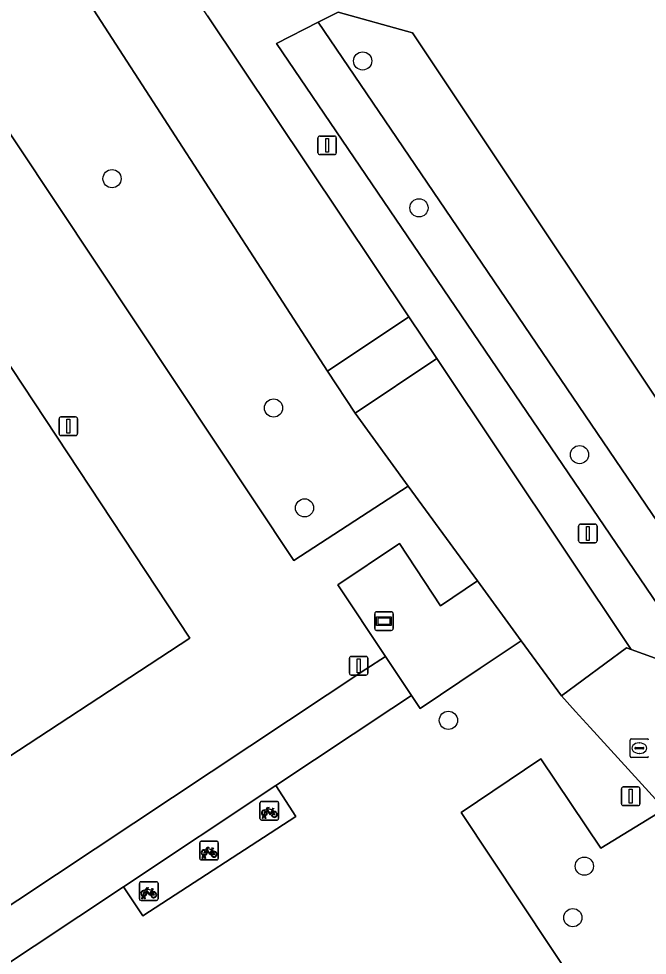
# Model space of a CAD drawing. Extents: x 158352 to 159489, y 383828 to 384603.
# Drawn here: x 158602.1 to 158635.9, y 384320.3 to 384370.6 of the extents above; entities that cross this region are included whole.
import ezdxf

# ---------------------------------------------------------------- set-up
doc = ezdxf.new("R2010")
doc.units = 0
for name, color, linetype in [('IMGEO_Boom', 7, 'Continuous'), ('IMGEO_Fietsenrek', 7, 'Continuous'), ('IMGEO_Groenvoorziening', 7, 'Continuous'), ('IMGEO_Informatiebord', 7, 'Continuous'), ('IMGEO_Lichtmast', 7, 'Continuous'), ('IMGEO_Rijbaan_lokaal_gesloten', 7, 'Continuous'), ('IMGEO_Rijbaan_lokaal_open', 7, 'Continuous'), ('IMGEO_Rioolput', 7, 'Continuous'), ('IMGEO_Terreindeel_gesloten', 7, 'Continuous'), ('IMGEO_Voetgangersgebied_gesloten', 7, 'Continuous'), ('IMGEO_Voetpad_gesloten', 7, 'Continuous'), ('IMGEO_Voetpad_onverhard', 7, 'Continuous'), ('IMGEO_Voetpad_open', 7, 'Continuous')]:
    doc.layers.add(name, color=color, linetype=linetype)

msp = doc.modelspace()

# ---------------------------------------------------------------- linework, layer by layer
at = {"layer": 'IMGEO_Boom'}
for centre in [(158620.62, 384368.328), (158607.156, 384362), (158623.646, 384360.433), (158615.834, 384349.681), (158632.274, 384347.176), (158617.499, 384344.312), (158625.23, 384332.895), (158632.535, 384325.059), (158631.915, 384322.292)]:
    msp.add_circle(centre, 0.489, dxfattribs=at)
at = {"layer": 'IMGEO_Fietsenrek'}
for p, q in [((158615.18, 384328.541), (158616.021, 384328.541)), ((158616.021, 384328.541), (158615.18, 384328.541)), ((158615.105, 384327.616), (158615.105, 384328.457)), ((158615.105, 384328.457), (158615.105, 384327.616)), ((158615.792, 384328.09), (158615.828, 384327.995)), ((158616.105, 384328.466), (158616.105, 384327.625)), ((158616.105, 384327.625), (158616.105, 384328.466)), ((158616.03, 384327.541), (158615.189, 384327.541)), ((158615.189, 384327.541), (158616.03, 384327.541)), ((158615.232, 384327.625), (158615.271, 384327.785)), ((158615.266, 384327.625), (158615.232, 384327.625)), ((158615.301, 384327.773), (158615.266, 384327.625)), ((158615.343, 384327.797), (158615.342, 384327.801)), ((158615.384, 384327.625), (158615.35, 384327.767)), ((158615.374, 384327.808), (158615.375, 384327.801)), ((158615.382, 384327.771), (158615.417, 384327.625)), ((158615.417, 384327.625), (158615.384, 384327.625)), ((158611.865, 384325.473), (158611.865, 384326.314)), ((158611.865, 384326.314), (158611.865, 384325.473)), ((158611.94, 384326.398), (158612.781, 384326.398)), ((158612.781, 384326.398), (158611.94, 384326.398)), ((158612.865, 384326.323), (158612.865, 384325.482)), ((158612.865, 384325.482), (158612.865, 384326.323)), ((158611.992, 384325.482), (158612.031, 384325.642)), ((158612.061, 384325.63), (158612.026, 384325.482)), ((158612.103, 384325.654), (158612.102, 384325.658)), ((158612.144, 384325.482), (158612.11, 384325.624)), ((158612.134, 384325.665), (158612.135, 384325.658)), ((158612.142, 384325.628), (158612.177, 384325.482)), ((158612.552, 384325.947), (158612.588, 384325.852)), ((158612.79, 384325.398), (158611.949, 384325.398)), ((158611.949, 384325.398), (158612.79, 384325.398)), ((158612.026, 384325.482), (158611.992, 384325.482)), ((158612.177, 384325.482), (158612.144, 384325.482)), ((158608.627, 384323.297), (158608.627, 384324.138)), ((158608.627, 384324.138), (158608.627, 384323.297)), ((158608.702, 384324.222), (158609.543, 384324.222)), ((158609.543, 384324.222), (158608.702, 384324.222)), ((158609.627, 384324.147), (158609.627, 384323.306)), ((158609.627, 384323.306), (158609.627, 384324.147)), ((158609.314, 384323.771), (158609.35, 384323.676)), ((158609.552, 384323.222), (158608.711, 384323.222)), ((158608.711, 384323.222), (158609.552, 384323.222)), ((158608.754, 384323.306), (158608.793, 384323.466)), ((158608.788, 384323.306), (158608.754, 384323.306)), ((158608.823, 384323.454), (158608.788, 384323.306)), ((158608.865, 384323.478), (158608.864, 384323.482)), ((158608.906, 384323.306), (158608.872, 384323.448)), ((158608.896, 384323.489), (158608.897, 384323.482)), ((158608.904, 384323.452), (158608.939, 384323.306)), ((158608.939, 384323.306), (158608.906, 384323.306))]:
    msp.add_line(p, q, dxfattribs=at)
for points in [[(158615.439, 384328.015), (158615.387, 384327.925), (158615.347, 384327.9), (158615.348, 384327.947), (158615.403, 384328.041)], [(158615.418, 384328.067), (158615.513, 384328.231), (158615.599, 384328.217), (158615.601, 384328.208), (158615.545, 384328.197), (158615.518, 384328.152), (158615.774, 384328.111)], [(158615.714, 384327.823), (158615.664, 384327.823), (158615.473, 384328.074), (158615.454, 384328.042)], [(158615.761, 384328.086), (158615.504, 384328.127), (158615.487, 384328.098), (158615.654, 384327.878), (158615.761, 384328.086)], [(158615.809, 384327.988), (158615.779, 384328.065), (158615.67, 384327.847), (158615.713, 384327.847)], [(158615.774, 384328.111), (158615.799, 384328.16), (158615.793, 384328.164), (158615.77, 384328.168), (158615.758, 384328.175), (158615.757, 384328.178), (158615.759, 384328.183), (158615.854, 384328.168), (158615.856, 384328.158), (158615.846, 384328.145), (158615.834, 384328.139), (158615.82, 384328.145), (158615.792, 384328.09)], [(158615.743, 384327.847), (158615.863, 384327.846), (158615.819, 384327.96)], [(158615.839, 384327.967), (158615.894, 384327.822), (158615.744, 384327.822)], [(158612.178, 384325.924), (158612.273, 384326.088), (158612.359, 384326.074), (158612.361, 384326.065), (158612.305, 384326.054), (158612.278, 384326.009), (158612.534, 384325.968)], [(158612.534, 384325.968), (158612.559, 384326.017), (158612.553, 384326.021), (158612.53, 384326.025), (158612.518, 384326.032), (158612.517, 384326.035), (158612.519, 384326.04), (158612.614, 384326.025), (158612.616, 384326.015), (158612.606, 384326.002), (158612.594, 384325.996), (158612.58, 384326.002), (158612.552, 384325.947)], [(158612.199, 384325.872), (158612.147, 384325.782), (158612.107, 384325.757), (158612.108, 384325.804), (158612.163, 384325.898)], [(158612.474, 384325.68), (158612.424, 384325.68), (158612.233, 384325.931), (158612.214, 384325.899)], [(158612.521, 384325.943), (158612.264, 384325.984), (158612.247, 384325.955), (158612.414, 384325.735), (158612.521, 384325.943)], [(158612.569, 384325.845), (158612.539, 384325.922), (158612.43, 384325.704), (158612.473, 384325.704)], [(158612.503, 384325.704), (158612.623, 384325.703), (158612.579, 384325.817)], [(158612.599, 384325.824), (158612.654, 384325.679), (158612.504, 384325.679)], [(158608.961, 384323.696), (158608.909, 384323.606), (158608.869, 384323.581), (158608.87, 384323.628), (158608.925, 384323.722)], [(158608.94, 384323.748), (158609.035, 384323.912), (158609.121, 384323.898), (158609.123, 384323.889), (158609.067, 384323.878), (158609.04, 384323.833), (158609.296, 384323.792)], [(158609.236, 384323.504), (158609.186, 384323.504), (158608.995, 384323.755), (158608.976, 384323.723)], [(158609.283, 384323.767), (158609.026, 384323.808), (158609.009, 384323.779), (158609.176, 384323.559), (158609.283, 384323.767)], [(158609.331, 384323.669), (158609.301, 384323.746), (158609.192, 384323.528), (158609.235, 384323.528)], [(158609.265, 384323.528), (158609.385, 384323.527), (158609.341, 384323.641)], [(158609.361, 384323.648), (158609.416, 384323.503), (158609.266, 384323.503)], [(158609.296, 384323.792), (158609.321, 384323.841), (158609.315, 384323.845), (158609.292, 384323.849), (158609.28, 384323.856), (158609.279, 384323.859), (158609.281, 384323.864), (158609.376, 384323.849), (158609.378, 384323.839), (158609.368, 384323.826), (158609.356, 384323.82), (158609.342, 384323.826), (158609.314, 384323.771)]]:
    msp.add_lwpolyline(points, dxfattribs=at)
for centre, radius, start, end in [((158615.183, 384328.463), 0.0779, 92.4484, 184.2845), ((158615.183, 384328.463), 0.0779, 92.4484, 184.2845), ((158616.027, 384328.463), 0.0779, 2.4484, 94.2845), ((158616.027, 384328.463), 0.0779, 2.4484, 94.2845), ((158615.345, 384327.926), 0.159, 62.6766, 242.1369), ((158615.345, 384327.926), 0.129, 63.3192, 238.903), ((158615.345, 384327.926), 0.159, 283.5766, 46.6042), ((158615.183, 384327.619), 0.0779, 182.4484, 274.2845), ((158615.183, 384327.619), 0.0779, 182.4484, 274.2845), ((158615.325, 384327.797), 0.0499, 12.8025, 158.6934), ((158615.345, 384327.926), 0.159, 253.9967, 271.7867), ((158615.325, 384327.797), 0.0174, 12.8025, 163.4502), ((158615.345, 384327.926), 0.129, 253.415, 269.0204), ((158615.345, 384327.926), 0.129, 283.6043, 43.4302), ((158615.872, 384327.842), 0.159, 113.3408, 178.3217), ((158615.872, 384327.842), 0.159, 187.0065, 105.7708), ((158615.872, 384327.842), 0.129, 113.923, 177.9556), ((158615.872, 384327.842), 0.129, 188.6715, 104.5883), ((158616.027, 384327.619), 0.0779, 272.4484, 4.2845), ((158616.027, 384327.619), 0.0779, 272.4484, 4.2845), ((158611.943, 384326.32), 0.0779, 92.4484, 184.2845), ((158611.943, 384326.32), 0.0779, 92.4484, 184.2845), ((158612.787, 384326.32), 0.0779, 2.4484, 94.2845), ((158612.787, 384326.32), 0.0779, 2.4484, 94.2845), ((158612.105, 384325.783), 0.159, 62.6766, 242.1369), ((158612.105, 384325.783), 0.129, 63.3192, 238.903), ((158612.085, 384325.654), 0.0499, 12.8025, 158.6934), ((158612.105, 384325.783), 0.159, 253.9967, 271.7867), ((158612.085, 384325.654), 0.0174, 12.8025, 163.4502), ((158612.105, 384325.783), 0.129, 253.415, 269.0204), ((158612.105, 384325.783), 0.129, 283.6043, 43.4302), ((158612.105, 384325.783), 0.159, 283.5766, 46.6042), ((158612.632, 384325.699), 0.159, 113.3408, 178.3217), ((158612.632, 384325.699), 0.159, 187.0065, 105.7708), ((158612.632, 384325.699), 0.129, 113.923, 177.9556), ((158612.632, 384325.699), 0.129, 188.6715, 104.5883), ((158611.943, 384325.476), 0.0779, 182.4484, 274.2845), ((158611.943, 384325.476), 0.0779, 182.4484, 274.2845), ((158612.787, 384325.476), 0.0779, 272.4484, 4.2845), ((158612.787, 384325.476), 0.0779, 272.4484, 4.2845), ((158608.705, 384324.144), 0.0779, 92.4484, 184.2845), ((158608.705, 384324.144), 0.0779, 92.4484, 184.2845), ((158609.549, 384324.144), 0.0779, 2.4484, 94.2845), ((158609.549, 384324.144), 0.0779, 2.4484, 94.2845), ((158608.867, 384323.607), 0.159, 62.6766, 242.1369), ((158608.867, 384323.607), 0.129, 63.3192, 238.903), ((158608.847, 384323.478), 0.0499, 12.8025, 158.6934), ((158608.867, 384323.607), 0.129, 283.6043, 43.4302), ((158608.867, 384323.607), 0.159, 283.5766, 46.6042), ((158609.394, 384323.523), 0.159, 113.3408, 178.3217), ((158609.394, 384323.523), 0.159, 187.0065, 105.7708), ((158609.394, 384323.523), 0.129, 113.923, 177.9556), ((158609.394, 384323.523), 0.129, 188.6715, 104.5883), ((158608.705, 384323.3), 0.0779, 182.4484, 274.2845), ((158608.705, 384323.3), 0.0779, 182.4484, 274.2845), ((158608.867, 384323.607), 0.159, 253.9967, 271.7867), ((158608.847, 384323.478), 0.0174, 12.8025, 163.4502), ((158608.867, 384323.607), 0.129, 253.415, 269.0204), ((158609.549, 384323.3), 0.0779, 272.4484, 4.2845), ((158609.549, 384323.3), 0.0779, 272.4484, 4.2845)]:
    msp.add_arc(centre, radius, start, end, dxfattribs=at)
at = {"layer": 'IMGEO_Groenvoorziening'}
for points in [[(158543.247, 384338.837), (158545.665, 384340.437), (158553.229, 384345.443), (158555.697, 384347.076), (158595.632, 384373.504), (158616.915, 384341.478), (158623.072, 384345.488), (158620.213, 384349.404), (158618.74, 384351.667), (158600.765, 384379.404)], [(158612.277, 384370.752), (158623.109, 384354.586), (158624.609, 384352.34), (158635.047, 384336.712), (158636.346, 384336.245), (158637.768, 384337.197), (158615.983, 384369.264), (158618.23, 384370.405), (158619.305, 384370.951), (158623.296, 384369.846), (158639.55, 384345.488), (158641.728, 384346.935), (158645.068, 384356.551), (158647.597, 384366.42), (158648.253, 384369.918), (158649.315, 384378.279)], [(158597.919, 384320.477), (158620.795, 384335.639), (158621.844, 384336.334), (158619.282, 384340.176), (158622.49, 384342.323), (158622.607, 384342.401), (158624.809, 384339.056), (158626.794, 384340.388), (158623.072, 384345.488), (158616.915, 384341.478), (158595.632, 384373.504)], [(158655.789, 384299.623), (158654.177, 384302.038), (158650.939, 384299.878), (158646.519, 384296.93), (158646.165, 384296.695), (158641.933, 384303.831), (158625.907, 384327.948), (158630.193, 384330.83), (158633.416, 384326.021), (158636.795, 384328.082), (158636.558, 384328.441), (158632.848, 384332.513), (158632.059, 384333.379), (158631.306, 384334.206), (158629.143, 384337.169), (158626.934, 384335.692), (158623.71, 384333.537), (158623.249, 384334.228), (158622.197, 384333.53), (158615.965, 384329.394), (158617.034, 384327.728), (158608.81, 384322.397), (158607.768, 384323.954), (158600.545, 384319.161)]]:
    msp.add_lwpolyline(points, dxfattribs=at)
for points in [[(158623.296, 384369.846), (158619.305, 384370.951), (158618.23, 384370.405), (158638.44, 384340.656), (158639.882, 384341.62), (158641.728, 384346.935), (158639.55, 384345.488)], [(158618.23, 384370.405), (158615.983, 384369.264), (158637.768, 384337.197), (158638.521, 384337.701), (158639.882, 384341.62), (158638.44, 384340.656)], [(158611.339, 384337.306), (158599.402, 384329.503), (158585.116, 384351.197), (158596.994, 384359.023)], [(158636.795, 384328.082), (158633.416, 384326.021), (158630.193, 384330.83), (158625.907, 384327.948), (158641.933, 384303.831), (158646.165, 384296.695), (158646.519, 384296.93), (158650.939, 384299.878), (158654.177, 384302.038)]]:
    msp.add_lwpolyline(points, close=True, dxfattribs=at)
at = {"layer": 'IMGEO_Informatiebord'}
for p, q in [((158621.271, 384337.827), (158621.271, 384338.627)), ((158621.271, 384338.627), (158621.271, 384337.827)), ((158621.371, 384338.727), (158622.161, 384338.727)), ((158622.161, 384338.727), (158621.371, 384338.727)), ((158622.261, 384338.627), (158622.261, 384337.827)), ((158622.261, 384337.827), (158622.261, 384338.627)), ((158622.161, 384337.727), (158621.371, 384337.727)), ((158621.371, 384337.727), (158622.161, 384337.727))]:
    msp.add_line(p, q, dxfattribs=at)
for points in [[(158621.372, 384338.459), (158622.16, 384338.459), (158622.16, 384337.995), (158621.372, 384337.995), (158621.372, 384338.459)], [(158621.437, 384338.394), (158621.437, 384338.06), (158622.095, 384338.06), (158622.095, 384338.394), (158621.437, 384338.394)]]:
    msp.add_lwpolyline(points, dxfattribs=at)
for centre, start, end in [((158621.371, 384338.627), 90, 180), ((158621.371, 384338.627), 90, 180), ((158622.161, 384338.627), 0, 90), ((158622.161, 384338.627), 360, 90), ((158621.371, 384337.827), 180, 270), ((158621.371, 384337.827), 180, 270), ((158622.161, 384337.827), 270, 0), ((158622.161, 384337.827), 270, 0)]:
    msp.add_arc(centre, 0.1, start, end, dxfattribs=at)
at = {"layer": 'IMGEO_Lichtmast'}
for p, q in [((158618.315, 384364.293), (158619.105, 384364.293)), ((158619.105, 384364.293), (158618.315, 384364.293)), ((158618.215, 384363.393), (158618.215, 384364.193)), ((158618.215, 384364.193), (158618.215, 384363.393)), ((158619.205, 384364.193), (158619.205, 384363.393)), ((158619.205, 384363.393), (158619.205, 384364.193)), ((158619.105, 384363.293), (158618.315, 384363.293)), ((158618.315, 384363.293), (158619.105, 384363.293)), ((158604.41, 384349.202), (158605.2, 384349.202)), ((158605.2, 384349.202), (158604.41, 384349.202)), ((158604.31, 384348.302), (158604.31, 384349.102)), ((158604.31, 384349.102), (158604.31, 384348.302)), ((158605.3, 384349.102), (158605.3, 384348.302)), ((158605.3, 384348.302), (158605.3, 384349.102)), ((158605.2, 384348.202), (158604.41, 384348.202)), ((158604.41, 384348.202), (158605.2, 384348.202)), ((158632.228, 384342.537), (158632.228, 384343.337)), ((158632.228, 384343.337), (158632.228, 384342.537)), ((158632.328, 384343.437), (158633.118, 384343.437)), ((158633.118, 384343.437), (158632.328, 384343.437)), ((158633.218, 384343.337), (158633.218, 384342.537)), ((158633.218, 384342.537), (158633.218, 384343.337)), ((158633.118, 384342.437), (158632.328, 384342.437)), ((158632.328, 384342.437), (158633.118, 384342.437)), ((158619.91, 384335.429), (158619.91, 384336.229)), ((158619.91, 384336.229), (158619.91, 384335.429)), ((158620.01, 384336.329), (158620.8, 384336.329)), ((158620.8, 384336.329), (158620.01, 384336.329)), ((158620.9, 384336.229), (158620.9, 384335.429)), ((158620.9, 384335.429), (158620.9, 384336.229)), ((158620.8, 384335.329), (158620.01, 384335.329)), ((158620.01, 384335.329), (158620.8, 384335.329)), ((158634.528, 384328.418), (158634.528, 384329.218)), ((158634.528, 384329.218), (158634.528, 384328.418)), ((158634.628, 384329.318), (158635.418, 384329.318)), ((158635.418, 384329.318), (158634.628, 384329.318)), ((158635.518, 384329.218), (158635.518, 384328.418)), ((158635.518, 384328.418), (158635.518, 384329.218)), ((158635.418, 384328.318), (158634.628, 384328.318)), ((158634.628, 384328.318), (158635.418, 384328.318))]:
    msp.add_line(p, q, dxfattribs=at)
for points in [[(158618.635, 384364.168), (158618.785, 384364.168), (158618.785, 384363.418), (158618.635, 384363.418), (158618.635, 384364.168)], [(158604.73, 384349.077), (158604.88, 384349.077), (158604.88, 384348.327), (158604.73, 384348.327), (158604.73, 384349.077)], [(158632.648, 384343.312), (158632.798, 384343.312), (158632.798, 384342.562), (158632.648, 384342.562), (158632.648, 384343.312)], [(158620.33, 384336.204), (158620.48, 384336.204), (158620.48, 384335.454), (158620.33, 384335.454), (158620.33, 384336.204)], [(158634.948, 384329.193), (158635.098, 384329.193), (158635.098, 384328.443), (158634.948, 384328.443), (158634.948, 384329.193)]]:
    msp.add_lwpolyline(points, dxfattribs=at)
for centre, start, end in [((158618.315, 384364.193), 90, 180), ((158618.315, 384364.193), 90, 180), ((158619.105, 384364.193), 0, 90), ((158619.105, 384364.193), 360, 90), ((158618.315, 384363.393), 180, 270), ((158618.315, 384363.393), 180, 270), ((158619.105, 384363.393), 270, 0), ((158619.105, 384363.393), 270, 0), ((158604.41, 384349.102), 90, 180), ((158604.41, 384349.102), 90, 180), ((158605.2, 384349.102), 0, 90), ((158605.2, 384349.102), 360, 90), ((158604.41, 384348.302), 180, 270), ((158604.41, 384348.302), 180, 270), ((158605.2, 384348.302), 270, 0), ((158605.2, 384348.302), 270, 0), ((158632.328, 384343.337), 90, 180), ((158632.328, 384343.337), 90, 180), ((158633.118, 384343.337), 0, 90), ((158633.118, 384343.337), 360, 90), ((158632.328, 384342.537), 180, 270), ((158632.328, 384342.537), 180, 270), ((158633.118, 384342.537), 270, 0), ((158633.118, 384342.537), 270, 0), ((158620.01, 384336.229), 90, 180), ((158620.01, 384336.229), 90, 180), ((158620.8, 384336.229), 0, 90), ((158620.8, 384336.229), 360, 90), ((158620.01, 384335.429), 180, 270), ((158620.01, 384335.429), 180, 270), ((158620.8, 384335.429), 270, 0), ((158620.8, 384335.429), 270, 0), ((158634.628, 384329.218), 90, 180), ((158634.628, 384329.218), 90, 180), ((158635.418, 384329.218), 0, 90), ((158635.418, 384329.218), 360, 90), ((158634.628, 384328.418), 180, 270), ((158634.628, 384328.418), 180, 270), ((158635.418, 384328.418), 270, 0), ((158635.418, 384328.418), 270, 0)]:
    msp.add_arc(centre, 0.1, start, end, dxfattribs=at)
at = {"layer": 'IMGEO_Rijbaan_lokaal_gesloten'}
for points in [[(158604.726, 384382.045), (158600.765, 384379.404), (158618.74, 384351.667), (158623.109, 384354.586), (158612.277, 384370.752)], [(158624.609, 384352.34), (158620.213, 384349.404), (158623.072, 384345.488), (158626.794, 384340.388), (158629.143, 384337.169), (158631.306, 384334.206), (158634.799, 384336.801), (158635.047, 384336.712)]]:
    msp.add_lwpolyline(points, close=True, dxfattribs=at)
at = {"layer": 'IMGEO_Rijbaan_lokaal_open'}
msp.add_lwpolyline([(158624.609, 384352.34), (158623.109, 384354.586), (158618.74, 384351.667), (158620.213, 384349.404)], close=True, dxfattribs=at)
at = {"layer": 'IMGEO_Rioolput'}
for p, q in [((158634.988, 384330.976), (158634.988, 384331.828)), ((158635.063, 384331.902), (158635.915, 384331.902)), ((158635.476, 384331.682), (158635.501, 384331.682)), ((158635.247, 384331.396), (158635.247, 384331.408)), ((158635.685, 384331.359), (158635.287, 384331.359)), ((158635.29, 384331.445), (158635.688, 384331.445)), ((158635.499, 384331.122), (158635.474, 384331.122)), ((158635.731, 384331.408), (158635.731, 384331.396)), ((158635.915, 384330.902), (158635.063, 384330.902))]:
    msp.add_line(p, q, dxfattribs=at)
for points in [[(158634.988, 384330.976), (158634.988, 384331.828)], [(158635.063, 384331.902), (158635.915, 384331.902)], [(158635.915, 384330.902), (158635.063, 384330.902)]]:
    msp.add_lwpolyline(points, dxfattribs=at)
for centre, radius, start, end in [((158635.065, 384331.826), 0.0765, 91.552, 178.448), ((158635.065, 384331.826), 0.0765, 91.552, 178.448), ((158635.913, 384331.826), 0.0765, 1.552, 88.448), ((158635.913, 384331.826), 0.0765, 1.552, 88.448), ((158635.287, 384331.405), 0.0403, 85.8775, 175.7526), ((158635.284, 384331.395), 0.0366, 178.938, 274.7102), ((158635.688, 384331.402), 0.043, 264.8664, 352.4533), ((158635.692, 384331.407), 0.0386, 1.7309, 96.639), ((158635.065, 384330.978), 0.0765, 181.552, 268.448), ((158635.065, 384330.978), 0.0765, 181.552, 268.448), ((158635.913, 384330.978), 0.0765, 271.552, 358.448), ((158635.913, 384330.978), 0.0765, 271.552, 358.448)]:
    msp.add_arc(centre, radius, start, end, dxfattribs=at)
for centre, major_axis, ratio, start_param, end_param in [((158635.475, 384331.402), (-0.387, 0.002), 0.722429, 4.712389, 7.853982), ((158635.5, 384331.402), (-0.39, 0.002), 0.717154, 1.570796, 4.712389)]:
    msp.add_ellipse(centre, major_axis=major_axis, ratio=ratio, start_param=start_param, end_param=end_param, dxfattribs=at)
at = {"layer": 'IMGEO_Terreindeel_gesloten'}
msp.add_lwpolyline([(158596.994, 384359.023), (158585.116, 384351.197), (158599.402, 384329.503), (158611.339, 384337.306)], close=True, dxfattribs=at)
at = {"layer": 'IMGEO_Voetgangersgebied_gesloten'}
msp.add_lwpolyline([(158600.545, 384319.161), (158607.768, 384323.954), (158615.965, 384329.394), (158622.197, 384333.53), (158623.249, 384334.228), (158621.844, 384336.334), (158620.795, 384335.639), (158597.919, 384320.477)], dxfattribs=at)
at = {"layer": 'IMGEO_Voetpad_gesloten'}
msp.add_lwpolyline([(158626.794, 384340.388), (158624.809, 384339.056), (158622.607, 384342.401), (158622.49, 384342.323), (158619.282, 384340.176), (158621.844, 384336.334), (158623.249, 384334.228), (158623.71, 384333.537), (158626.934, 384335.692), (158629.143, 384337.169)], close=True, dxfattribs=at)
at = {"layer": 'IMGEO_Voetpad_onverhard'}
msp.add_lwpolyline([(158615.965, 384329.394), (158607.768, 384323.954), (158608.81, 384322.397), (158617.034, 384327.728)], close=True, dxfattribs=at)
at = {"layer": 'IMGEO_Voetpad_open'}
msp.add_lwpolyline([(158638.37, 384335.518), (158637.83, 384335.712), (158636.346, 384336.245), (158635.047, 384336.712), (158634.799, 384336.801), (158631.306, 384334.206), (158632.059, 384333.379), (158632.848, 384332.513), (158636.558, 384328.441), (158636.795, 384328.082)], dxfattribs=at)

doc.saveas('drawing.dxf')
